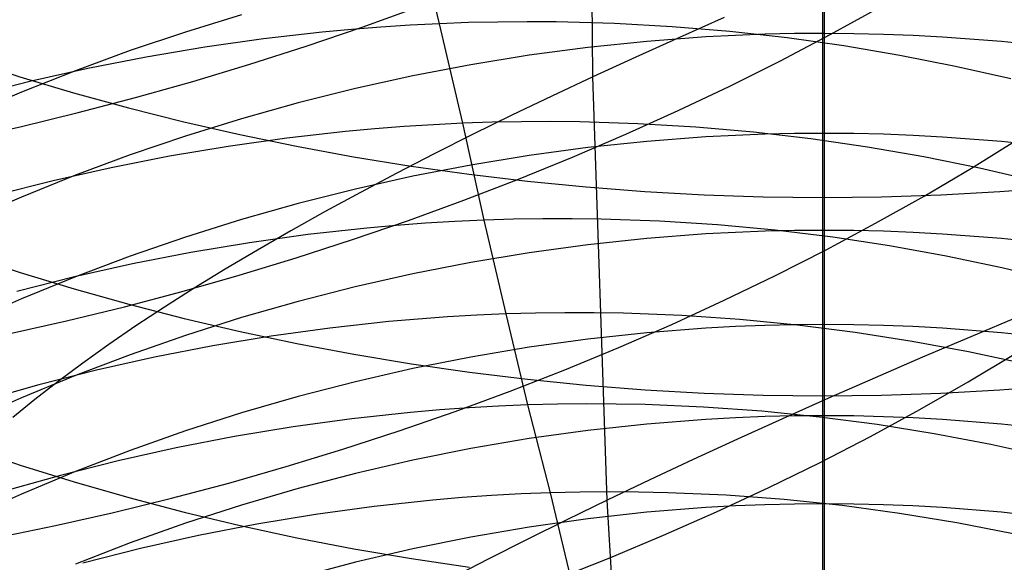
# Model space of a CAD drawing. Extents: x -383 to 1849, y -1185 to -529.
# Tile 509 of 656: x 447.39 to 455.49, y -1081.11 to -1076.65. Entities that reach past the tile are written whole.
import ezdxf

# ---------------------------------------------------------------- set-up
doc = ezdxf.new("R2010")
doc.units = 0
doc.layers.add('PREDEFINITO', color=7, linetype='CONTINUOUS')

msp = doc.modelspace()

# ---------------------------------------------------------------- linework, layer by layer
at = {"layer": 'PREDEFINITO'}
for p, q in [((452.1038, -1077.1206, 433.1268), (452.0761, -1073.6734, 433.1351)), ((450.842, -1076.6835, 532.9272), (450.6408, -1075.8425, 531.75)), ((454.0078, -1075.919, 618.5799), (454.0078, -1076.7635, 617.3993)), ((453.9931, -1076.4567, 659.614), (453.993, -1078.1112, 658.4146)), ((450.2064, -1076.7117, 492.0559), (450.6617, -1076.5477, 492.1445)), ((454.0565, -1076.7729, 494.2968), (454.4563, -1076.5522, 494.4784)), ((449.2156, -1076.6108, 619.0389), (448.7547, -1076.7518, 619.1324)), ((453.1845, -1076.6336, 434.0448), (452.8172, -1076.7963, 433.7453)), ((449.7465, -1076.8681, 491.9798), (450.2064, -1076.7117, 492.0559)), ((450.3597, -1076.7116, 532.9883), (450.1184, -1076.7308, 533.0149)), ((450.6009, -1076.6958, 532.959), (450.3597, -1076.7116, 532.9883)), ((450.842, -1076.6835, 532.9272), (450.6009, -1076.6958, 532.959)), ((451.0829, -1076.6747, 532.8926), (450.842, -1076.6835, 532.9272)), ((451.0347, -1077.5019, 534.12), (450.842, -1076.6835, 532.9272)), ((451.3235, -1076.6694, 532.8555), (451.0829, -1076.6747, 532.8926)), ((451.5638, -1076.6674, 532.8158), (451.3235, -1076.6694, 532.8555)), ((451.8036, -1076.6689, 532.7735), (451.5638, -1076.6674, 532.8158)), ((452.2819, -1076.6821, 532.6813), (451.8036, -1076.6689, 532.7735)), ((452.758, -1076.7086, 532.5793), (452.2819, -1076.6821, 532.6813)), ((453.2314, -1076.7483, 532.4675), (452.758, -1076.7086, 532.5793)), ((448.7547, -1076.7518, 619.1324), (448.2989, -1076.9049, 619.234)), ((449.3943, -1076.8086, 533.0791), (448.9122, -1076.877, 533.109)), ((449.877, -1076.7533, 533.0389), (449.3943, -1076.8086, 533.0791)), ((450.1184, -1076.7308, 533.0149), (449.877, -1076.7533, 533.0389)), ((452.8172, -1076.7963, 433.7453), (452.4569, -1076.9587, 433.4392)), ((453.0342, -1076.7923, 617.4176), (452.5486, -1076.8284, 617.4406)), ((453.2774, -1076.7797, 617.4096), (453.0342, -1076.7923, 617.4176)), ((453.7016, -1076.8009, 532.3463), (453.2314, -1076.7483, 532.4675)), ((453.5208, -1076.7706, 617.4038), (453.2774, -1076.7797, 617.4096)), ((453.7643, -1076.7652, 617.4004), (453.5208, -1076.7706, 617.4038)), ((453.6481, -1076.9874, 494.1265), (454.0565, -1076.7729, 494.2968)), ((454.1682, -1076.8663, 532.2159), (453.7016, -1076.8009, 532.3463)), ((454.0078, -1076.7635, 617.3993), (453.7643, -1076.7652, 617.4004)), ((454.2513, -1076.7655, 617.4006), (454.0078, -1076.7635, 617.3993)), ((454.0078, -1076.7635, 617.3993), (454.0078, -1077.5848, 616.2017)), ((454.4948, -1076.7712, 617.4042), (454.2513, -1076.7655, 617.4006)), ((454.7381, -1076.7805, 617.4101), (454.4948, -1076.7712, 617.4042)), ((454.9813, -1076.7934, 617.4183), (454.7381, -1076.7805, 617.4101)), ((455.4668, -1076.8301, 617.4416), (454.9813, -1076.7934, 617.4183)), ((448.9122, -1076.877, 533.109), (448.4312, -1076.9585, 533.1287)), ((449.2824, -1077.0168, 491.9164), (449.7465, -1076.8681, 491.9798)), ((452.0644, -1076.8787, 617.4725), (451.5821, -1076.9429, 617.5133)), ((452.5486, -1076.8284, 617.4406), (452.0644, -1076.8787, 617.4725)), ((454.6307, -1076.9443, 532.0765), (454.1682, -1076.8663, 532.2159)), ((455.9509, -1076.8808, 617.4738), (455.4668, -1076.8301, 617.4416)), ((448.2989, -1076.9049, 619.234), (447.8489, -1077.0699, 619.3434)), ((448.4312, -1076.9585, 533.1287), (447.9518, -1077.0528, 533.1383)), ((451.5821, -1076.9429, 617.5133), (451.1022, -1077.0207, 617.5627)), ((452.4569, -1076.9587, 433.4392), (452.1038, -1077.1206, 433.1268)), ((455.0887, -1077.0347, 531.9283), (454.6307, -1076.9443, 532.0765)), ((446.9536, -1076.9797, 656.9834), (447.3906, -1077.12, 657.1608)), ((448.8147, -1077.1576, 491.8656), (449.2824, -1077.0168, 491.9164)), ((451.1022, -1077.0207, 617.5627), (450.6251, -1077.112, 617.6207)), ((453.2315, -1077.1956, 493.9675), (453.6481, -1076.9874, 494.1265)), ((455.5417, -1077.1372, 531.7716), (455.0887, -1077.0347, 531.9283)), ((447.3906, -1077.12, 657.1608), (447.8342, -1077.2518, 657.3275)), ((447.8489, -1077.0699, 619.3434), (447.405, -1077.2466, 619.4606)), ((447.9518, -1077.0528, 533.1383), (447.4743, -1077.1595, 533.138)), ((450.6251, -1077.112, 617.6207), (450.1513, -1077.2165, 617.6871)), ((452.1038, -1077.1206, 433.1268), (451.7679, -1077.2778, 432.8157)), ((452.2225, -1080.6004, 433.0971), (452.1038, -1077.1206, 433.1268)), ((447.4743, -1077.1595, 533.138), (446.9994, -1077.2786, 533.1277)), ((448.3438, -1077.2902, 491.8278), (448.8147, -1077.1576, 491.8656)), ((452.8072, -1077.3973, 493.8201), (453.2315, -1077.1956, 493.9675)), ((447.405, -1077.2466, 619.4606), (446.9678, -1077.4347, 619.5855)), ((447.8342, -1077.2518, 657.3275), (448.2841, -1077.3748, 657.4832)), ((447.8703, -1077.4144, 491.8029), (448.3438, -1077.2902, 491.8278)), ((450.1513, -1077.2165, 617.6871), (449.6813, -1077.3341, 617.7618)), ((451.7679, -1077.2778, 432.8157), (451.4385, -1077.4356, 432.4947)), ((448.2841, -1077.3748, 657.4832), (448.7396, -1077.489, 657.6276)), ((449.6813, -1077.3341, 617.7618), (449.2156, -1077.4643, 617.8445)), ((447.3946, -1077.5301, 491.7912), (447.8703, -1077.4144, 491.8029)), ((451.4385, -1077.4356, 432.4947), (451.116, -1077.5938, 432.164)), ((452.3758, -1077.5922, 493.6843), (452.8072, -1077.3973, 493.8201)), ((446.9172, -1077.6371, 491.7928), (447.3946, -1077.5301, 491.7912)), ((448.7396, -1077.489, 657.6276), (449.2004, -1077.5942, 657.7606)), ((449.2156, -1077.4643, 617.8445), (448.7547, -1077.6071, 617.9352)), ((450.5521, -1077.5288, 534.1795), (450.3107, -1077.5475, 534.2054)), ((450.7935, -1077.5136, 534.151), (450.5521, -1077.5288, 534.1795)), ((451.0347, -1077.5019, 534.12), (450.7935, -1077.5136, 534.151)), ((451.2758, -1077.4938, 534.0865), (451.0347, -1077.5019, 534.12)), ((451.2106, -1078.2981, 535.3304), (451.0347, -1077.5019, 534.12)), ((451.5165, -1077.4891, 534.0503), (451.2758, -1077.4938, 534.0865)), ((451.757, -1077.488, 534.0117), (451.5165, -1077.4891, 534.0503)), ((451.997, -1077.4903, 533.9705), (451.757, -1077.488, 534.0117)), ((452.4758, -1077.5052, 533.8808), (451.997, -1077.4903, 533.9705)), ((452.9524, -1077.5336, 533.7814), (452.4758, -1077.5052, 533.8808)), ((453.4263, -1077.5754, 533.6726), (452.9524, -1077.5336, 533.7814)), ((448.7547, -1077.6071, 617.9352), (448.2989, -1077.7622, 618.0337)), ((449.2004, -1077.5942, 657.7606), (449.666, -1077.6902, 657.882)), ((450.0692, -1077.5696, 534.2287), (449.5864, -1077.6241, 534.2678)), ((450.3107, -1077.5475, 534.2054), (450.0692, -1077.5696, 534.2287)), ((451.116, -1077.5938, 432.164), (450.8007, -1077.7523, 431.8237)), ((451.9377, -1077.7802, 493.5603), (452.3758, -1077.5922, 493.6843)), ((453.0342, -1077.614, 616.2194), (452.5486, -1077.6505, 616.2416)), ((453.2774, -1077.6012, 616.2116), (453.0342, -1077.614, 616.2194)), ((453.5208, -1077.592, 616.2061), (453.2774, -1077.6012, 616.2116)), ((453.8971, -1077.6303, 533.5546), (453.4263, -1077.5754, 533.6726)), ((453.7643, -1077.5865, 616.2028), (453.5208, -1077.592, 616.2061)), ((454.0078, -1077.5848, 616.2017), (453.7643, -1077.5865, 616.2028)), ((454.2513, -1077.5868, 616.2029), (454.0078, -1077.5848, 616.2017)), ((454.0078, -1077.5848, 616.2017), (454.0078, -1078.3823, 614.9873)), ((454.4948, -1077.5926, 616.2064), (454.2513, -1077.5868, 616.2029)), ((454.7382, -1077.602, 616.2122), (454.4948, -1077.5926, 616.2064)), ((454.9813, -1077.6151, 616.2201), (454.7382, -1077.602, 616.2122)), ((455.4669, -1077.6522, 616.2427), (454.9813, -1077.6151, 616.2201)), ((449.1042, -1077.692, 534.2968), (448.6231, -1077.7731, 534.3159)), ((449.5864, -1077.6241, 534.2678), (449.1042, -1077.692, 534.2968)), ((449.666, -1077.6902, 657.882), (450.1359, -1077.7767, 657.9915)), ((452.5486, -1077.6505, 616.2416), (452.0644, -1077.7014, 616.2726)), ((454.3643, -1077.6982, 533.4276), (453.8971, -1077.6303, 533.5546)), ((454.8275, -1077.7789, 533.2918), (454.3643, -1077.6982, 533.4276)), ((455.2186, -1077.8703, 495.884), (455.5983, -1077.6343, 496.0852)), ((455.951, -1077.7036, 616.2739), (455.4669, -1077.6522, 616.2427)), ((448.2989, -1077.7622, 618.0337), (447.8489, -1077.9293, 618.1399)), ((448.6231, -1077.7731, 534.3159), (448.1436, -1077.8671, 534.3251)), ((450.1359, -1077.7767, 657.9915), (450.6097, -1077.8538, 658.089)), ((450.8007, -1077.7523, 431.8237), (450.493, -1077.911, 431.4742)), ((451.5821, -1077.7663, 616.312), (451.1021, -1077.8451, 616.3599)), ((451.4934, -1077.9611, 493.4482), (451.9377, -1077.7802, 493.5603)), ((452.0644, -1077.7014, 616.2726), (451.5821, -1077.7663, 616.312)), ((455.2862, -1077.8721, 533.1475), (454.8275, -1077.7789, 533.2918)), ((450.6097, -1077.8538, 658.089), (451.0867, -1077.9211, 658.1741)), ((451.1021, -1077.8451, 616.3599), (450.625, -1077.9376, 616.4161)), ((447.8489, -1077.9293, 618.1399), (447.405, -1078.1083, 618.2536)), ((448.1436, -1077.8671, 534.3251), (447.6662, -1077.9739, 534.3246)), ((450.625, -1077.9376, 616.4161), (450.1513, -1078.0434, 616.4804)), ((450.493, -1077.911, 431.4742), (450.1933, -1078.0697, 431.1155)), ((451.0867, -1077.9211, 658.1741), (451.5667, -1077.9785, 658.2467)), ((454.8293, -1078.1004, 495.6937), (455.2186, -1077.8703, 495.884)), ((455.7399, -1077.9776, 532.9949), (455.2862, -1077.8721, 533.1475)), ((447.6662, -1077.9739, 534.3246), (447.1914, -1078.0931, 534.3144)), ((451.0435, -1078.1346, 493.3481), (451.4934, -1077.9611, 493.4482)), ((451.5667, -1077.9785, 658.2467), (452.049, -1078.0258, 658.3066)), ((450.1513, -1078.0434, 616.4804), (449.6813, -1078.1623, 616.5528)), ((450.1933, -1078.0697, 431.1155), (449.902, -1078.2282, 430.748)), ((452.049, -1078.0258, 658.3066), (452.5333, -1078.063, 658.3536)), ((452.5333, -1078.063, 658.3536), (453.019, -1078.0897, 658.3874)), ((453.019, -1078.0897, 658.3874), (453.2623, -1078.0991, 658.3993)), ((453.2623, -1078.0991, 658.3993), (453.5058, -1078.1058, 658.4078)), ((454.4308, -1078.3243, 495.5144), (454.8293, -1078.1004, 495.6937)), ((454.4802, -1078.1057, 658.4077), (454.7237, -1078.099, 658.3991)), ((454.7237, -1078.099, 658.3991), (454.967, -1078.0895, 658.3872)), ((454.967, -1078.0895, 658.3872), (455.4528, -1078.0627, 658.3533)), ((455.4528, -1078.0627, 658.3533), (455.9373, -1078.0255, 658.3062)), ((447.405, -1078.1083, 618.2536), (446.9678, -1078.2989, 618.3747)), ((449.6813, -1078.1623, 616.5528), (449.2156, -1078.2942, 616.6329)), ((450.5884, -1078.3006, 493.2602), (451.0435, -1078.1346, 493.3481)), ((453.5058, -1078.1058, 658.4078), (453.7493, -1078.1099, 658.4129)), ((453.7493, -1078.1099, 658.4129), (453.993, -1078.1112, 658.4146)), ((453.993, -1078.1112, 658.4146), (454.2366, -1078.1098, 658.4129)), ((453.993, -1078.1112, 658.4146), (453.9931, -1079.7426, 657.1833)), ((454.2366, -1078.1098, 658.4129), (454.4802, -1078.1057, 658.4077)), ((449.902, -1078.2282, 430.748), (449.6193, -1078.3864, 430.3718)), ((449.2156, -1078.2942, 616.6329), (448.7546, -1078.4387, 616.7208)), ((450.1285, -1078.4587, 493.1847), (450.5884, -1078.3006, 493.2602)), ((450.486, -1078.3416, 535.4136), (450.2444, -1078.3632, 535.4363)), ((450.7276, -1078.3236, 535.3883), (450.486, -1078.3416, 535.4136)), ((450.9692, -1078.3091, 535.3606), (450.7276, -1078.3236, 535.3883)), ((451.2106, -1078.2981, 535.3304), (450.9692, -1078.3091, 535.3606)), ((451.4519, -1078.2907, 535.2977), (451.2106, -1078.2981, 535.3304)), ((451.3921, -1079.0697, 536.5551), (451.2106, -1078.2981, 535.3304)), ((451.6929, -1078.2869, 535.2624), (451.4519, -1078.2907, 535.2977)), ((451.9336, -1078.2867, 535.2247), (451.6929, -1078.2869, 535.2624)), ((452.1739, -1078.2899, 535.1846), (451.9336, -1078.2867, 535.2247)), ((452.6534, -1078.3069, 535.0971), (452.1739, -1078.2899, 535.1846)), ((453.1307, -1078.3376, 535.0002), (452.6534, -1078.3069, 535.0971)), ((453.6055, -1078.3819, 534.894), (453.1307, -1078.3376, 535.0002)), ((454.0236, -1078.542, 495.3461), (454.4308, -1078.3243, 495.5144)), ((449.7615, -1078.4166, 535.4743), (449.2793, -1078.4838, 535.5026)), ((449.6193, -1078.3864, 430.3718), (449.3455, -1078.5443, 429.9873)), ((450.2444, -1078.3632, 535.4363), (449.7615, -1078.4166, 535.4743)), ((453.0341, -1078.4118, 615.0045), (452.5484, -1078.4488, 615.026)), ((453.2773, -1078.3988, 614.9969), (453.0341, -1078.4118, 615.0045)), ((453.5207, -1078.3896, 614.9916), (453.2773, -1078.3988, 614.9969)), ((453.7642, -1078.384, 614.9884), (453.5207, -1078.3896, 614.9916)), ((454.0773, -1078.4395, 534.7789), (453.6055, -1078.3819, 534.894)), ((454.0078, -1078.3823, 614.9873), (453.7642, -1078.384, 614.9884)), ((454.0078, -1078.3823, 614.9873), (454.0076, -1079.156, 613.7573)), ((454.2513, -1078.3843, 614.9885), (454.0078, -1078.3823, 614.9873)), ((454.4948, -1078.3901, 614.9919), (454.2513, -1078.3843, 614.9885)), ((454.7382, -1078.3996, 614.9974), (454.4948, -1078.3901, 614.9919)), ((454.9814, -1078.4128, 615.0052), (454.7382, -1078.3996, 614.9974)), ((455.467, -1078.4503, 615.027), (454.9814, -1078.4128, 615.0052)), ((448.7546, -1078.4387, 616.7208), (448.2989, -1078.5957, 616.8162)), ((449.2793, -1078.4838, 535.5026), (448.7983, -1078.5643, 535.5211)), ((449.6645, -1078.609, 493.1216), (450.1285, -1078.4587, 493.1847)), ((452.0641, -1078.5003, 615.0558), (451.5817, -1078.566, 615.094)), ((452.5484, -1078.4488, 615.026), (452.0641, -1078.5003, 615.0558)), ((454.5455, -1078.5102, 534.655), (454.0773, -1078.4395, 534.7789)), ((455.9512, -1078.5022, 615.0572), (455.467, -1078.4503, 615.027)), ((446.9583, -1078.5855, 655.7782), (447.395, -1078.729, 655.9525)), ((448.7983, -1078.5643, 535.5211), (448.3189, -1078.658, 535.5301)), ((449.3455, -1078.5443, 429.9873), (449.0811, -1078.7015, 429.5948)), ((451.5817, -1078.566, 615.094), (451.1017, -1078.6457, 615.1403)), ((453.6082, -1078.7531, 495.1891), (454.0236, -1078.542, 495.3461)), ((455.0099, -1078.5939, 534.5226), (454.5455, -1078.5102, 534.655)), ((448.3189, -1078.658, 535.5301), (447.8418, -1078.7647, 535.5295)), ((448.2989, -1078.5957, 616.8162), (447.8488, -1078.7649, 616.9191)), ((449.1968, -1078.751, 493.071), (449.6645, -1078.609, 493.1216)), ((451.1017, -1078.6457, 615.1403), (450.6246, -1078.7392, 615.1947)), ((455.4698, -1078.6903, 534.3818), (455.0099, -1078.5939, 534.5226)), ((447.395, -1078.729, 655.9525), (447.8384, -1078.8638, 656.1161)), ((448.7258, -1078.8847, 493.0332), (449.1968, -1078.751, 493.071)), ((449.0811, -1078.7015, 429.5948), (448.8263, -1078.858, 429.1945)), ((450.6246, -1078.7392, 615.1947), (450.1507, -1078.8462, 615.2568)), ((455.9248, -1078.7991, 534.2329), (455.4698, -1078.6903, 534.3818)), ((447.8418, -1078.7647, 535.5295), (447.3673, -1078.884, 535.5195)), ((447.8488, -1078.7649, 616.9191), (447.405, -1078.9461, 617.0292)), ((453.1851, -1078.9575, 495.0435), (453.6082, -1078.7531, 495.1891)), ((447.8384, -1078.8638, 656.1161), (448.2879, -1078.9896, 656.2689)), ((448.2522, -1079.0098, 493.0082), (448.7258, -1078.8847, 493.0332)), ((448.8263, -1078.858, 429.1945), (448.5814, -1079.0137, 428.7869)), ((450.1507, -1078.8462, 615.2568), (449.6807, -1078.9665, 615.3268)), ((447.405, -1078.9461, 617.0292), (446.9677, -1079.139, 617.1465)), ((448.2879, -1078.9896, 656.2689), (448.7432, -1079.1064, 656.4108)), ((449.6807, -1078.9665, 615.3268), (449.2149, -1079.0999, 615.4043)), ((452.7548, -1079.1549, 494.9093), (453.1851, -1078.9575, 495.0435)), ((447.7763, -1079.1261, 492.9962), (448.2522, -1079.0098, 493.0082)), ((448.5814, -1079.0137, 428.7869), (448.3466, -1079.1683, 428.3722)), ((451.3921, -1079.0697, 536.5551), (451.1506, -1079.08, 536.5844)), ((451.6335, -1079.0629, 536.5233), (451.3921, -1079.0697, 536.5551)), ((451.5712, -1079.8173, 537.7947), (451.3921, -1079.0697, 536.5551)), ((451.8747, -1079.0598, 536.4891), (451.6335, -1079.0629, 536.5233)), ((452.1156, -1079.0603, 536.4525), (451.8747, -1079.0598, 536.4891)), ((452.3561, -1079.0643, 536.4135), (452.1156, -1079.0603, 536.4525)), ((452.836, -1079.083, 536.3285), (452.3561, -1079.0643, 536.4135)), ((447.2987, -1079.2333, 492.9972), (447.7763, -1079.1261, 492.9962)), ((448.7432, -1079.1064, 656.4108), (449.2037, -1079.2139, 656.5414)), ((449.2149, -1079.0999, 615.4043), (448.7539, -1079.2461, 615.4892)), ((450.4255, -1079.1327, 536.6579), (449.9424, -1079.1854, 536.6947)), ((450.6672, -1079.1116, 536.6358), (450.4255, -1079.1327, 536.6579)), ((450.9089, -1079.094, 536.6113), (450.6672, -1079.1116, 536.6358)), ((451.1506, -1079.08, 536.5844), (450.9089, -1079.094, 536.6113)), ((452.3177, -1079.3452, 494.7868), (452.7548, -1079.1549, 494.9093)), ((453.3138, -1079.1156, 536.2343), (452.836, -1079.083, 536.3285)), ((453.7891, -1079.1619, 536.1312), (453.3138, -1079.1156, 536.2343)), ((454.0076, -1079.156, 613.7573), (453.7641, -1079.1579, 613.7583)), ((454.2511, -1079.1579, 613.7584), (454.0076, -1079.156, 613.7573)), ((454.0076, -1079.156, 613.7573), (454.0078, -1079.9063, 612.5129)), ((455.6167, -1079.0882, 435.6544), (455.2139, -1079.2569, 435.3994)), ((448.3466, -1079.1683, 428.3722), (448.1222, -1079.3218, 427.9508)), ((449.2037, -1079.2139, 656.5414), (449.669, -1079.312, 656.6605)), ((449.9424, -1079.1854, 536.6947), (449.46, -1079.252, 536.7221)), ((452.5486, -1079.2239, 613.795), (452.0644, -1079.2761, 613.8239)), ((453.0342, -1079.1863, 613.7741), (452.5486, -1079.2239, 613.795)), ((453.2773, -1079.1731, 613.7668), (453.0342, -1079.1863, 613.7741)), ((453.5206, -1079.1636, 613.7615), (453.2773, -1079.1731, 613.7668)), ((453.7641, -1079.1579, 613.7583), (453.5206, -1079.1636, 613.7615)), ((454.2614, -1079.2217, 536.0193), (453.7891, -1079.1619, 536.1312)), ((454.4945, -1079.1637, 613.7616), (454.2511, -1079.1579, 613.7584)), ((454.7303, -1079.2948, 535.8989), (454.2614, -1079.2217, 536.0193)), ((454.7378, -1079.1732, 613.7668), (454.4945, -1079.1637, 613.7616)), ((454.9809, -1079.1864, 613.7742), (454.7378, -1079.1732, 613.7668)), ((455.4663, -1079.2241, 613.7951), (454.9809, -1079.1864, 613.7742)), ((455.9503, -1079.2763, 613.8241), (455.4663, -1079.2241, 613.7951)), ((448.7539, -1079.2461, 615.4892), (448.2981, -1079.4049, 615.5815)), ((449.46, -1079.252, 536.7221), (448.9789, -1079.3322, 536.74)), ((449.669, -1079.312, 656.6605), (450.1386, -1079.4006, 656.768)), ((452.0644, -1079.2761, 613.8239), (451.5821, -1079.3426, 613.8609)), ((455.1952, -1079.381, 535.7702), (454.7303, -1079.2948, 535.8989)), ((455.2139, -1079.2569, 435.3994), (454.817, -1079.4257, 435.1368)), ((448.1222, -1079.3218, 427.9508), (447.9084, -1079.474, 427.523)), ((448.9789, -1079.3322, 536.74), (448.4996, -1079.4257, 536.7486)), ((450.1386, -1079.4006, 656.768), (450.612, -1079.4793, 656.8636)), ((451.5821, -1079.3426, 613.8609), (451.1022, -1079.4234, 613.9057)), ((451.8744, -1079.5281, 494.676), (452.3177, -1079.3452, 494.7868)), ((455.193, -1079.6275, 496.9373), (455.5813, -1079.3938, 497.1251)), ((455.6558, -1079.4801, 535.6333), (455.1952, -1079.381, 535.7702)), ((447.9084, -1079.474, 427.523), (447.7055, -1079.6247, 427.0894)), ((448.2981, -1079.4049, 615.5815), (447.848, -1079.576, 615.681)), ((448.4996, -1079.4257, 536.7486), (448.0225, -1079.5324, 536.7479)), ((450.612, -1079.4793, 656.8636), (451.0888, -1079.5481, 656.9472)), ((451.1022, -1079.4234, 613.9057), (450.6251, -1079.518, 613.9582)), ((454.817, -1079.4257, 435.1368), (454.4264, -1079.5944, 434.8665)), ((448.0225, -1079.5324, 536.7479), (447.548, -1079.6519, 536.738)), ((450.6251, -1079.518, 613.9582), (450.1513, -1079.6263, 614.0183)), ((451.0888, -1079.5481, 656.9472), (451.5684, -1079.6068, 657.0185)), ((451.4254, -1079.7035, 494.5771), (451.8744, -1079.5281, 494.676)), ((447.848, -1079.576, 615.681), (447.4041, -1079.7593, 615.7875)), ((447.7055, -1079.6247, 427.0894), (447.5136, -1079.7738, 426.6502)), ((450.1513, -1079.6263, 614.0183), (449.6813, -1079.748, 614.0859)), ((451.5684, -1079.6068, 657.0185), (452.0504, -1079.6552, 657.0773)), ((454.4264, -1079.5944, 434.8665), (454.0421, -1079.763, 434.5889)), ((454.7954, -1079.8549, 496.7603), (455.193, -1079.6275, 496.9373)), ((447.548, -1079.6519, 536.738), (447.0768, -1079.784, 536.7191)), ((450.9711, -1079.871, 494.4902), (451.4254, -1079.7035, 494.5771)), ((452.0504, -1079.6552, 657.0773), (452.5344, -1079.6932, 657.1234)), ((452.5344, -1079.6932, 657.1234), (453.0198, -1079.7205, 657.1565)), ((453.0198, -1079.7205, 657.1565), (453.2629, -1079.7301, 657.1682)), ((454.7233, -1079.7301, 657.1682), (454.9665, -1079.7205, 657.1565)), ((454.9665, -1079.7205, 657.1565), (455.452, -1079.6932, 657.1233)), ((455.452, -1079.6932, 657.1233), (455.9362, -1079.6552, 657.0772)), ((447.4041, -1079.7593, 615.7875), (446.9669, -1079.9545, 615.901)), ((447.5136, -1079.7738, 426.6502), (447.3329, -1079.9212, 426.2059)), ((449.6813, -1079.748, 614.0859), (449.2156, -1079.883, 614.1608)), ((453.2629, -1079.7301, 657.1682), (453.5062, -1079.737, 657.1766)), ((453.5062, -1079.737, 657.1766), (453.7496, -1079.7412, 657.1817)), ((454.0421, -1079.763, 434.5889), (453.6644, -1079.9313, 434.304)), ((453.7496, -1079.7412, 657.1817), (453.9931, -1079.7426, 657.1833)), ((453.9931, -1079.7426, 657.1833), (454.2366, -1079.7412, 657.1817)), ((453.9931, -1079.7426, 657.1833), (453.9931, -1081.3496, 655.9186)), ((454.2366, -1079.7412, 657.1817), (454.48, -1079.737, 657.1766)), ((454.48, -1079.737, 657.1766), (454.7233, -1079.7301, 657.1682)), ((449.2156, -1079.883, 614.1608), (448.7546, -1080.0309, 614.2429)), ((450.6042, -1079.8786, 537.8941), (450.1209, -1079.9307, 537.9297)), ((450.512, -1080.0306, 494.4154), (450.9711, -1079.871, 494.4902)), ((450.846, -1079.8578, 537.8728), (450.6042, -1079.8786, 537.8941)), ((451.0878, -1079.8407, 537.8491), (450.846, -1079.8578, 537.8728)), ((451.3295, -1079.8272, 537.8231), (451.0878, -1079.8407, 537.8491)), ((451.5712, -1079.8173, 537.7947), (451.3295, -1079.8272, 537.8231)), ((451.8127, -1079.8112, 537.7639), (451.5712, -1079.8173, 537.7947)), ((451.7558, -1080.5396, 539.0477), (451.5712, -1079.8173, 537.7947)), ((452.054, -1079.8087, 537.7308), (451.8127, -1079.8112, 537.7639)), ((452.2951, -1079.8098, 537.6954), (452.054, -1079.8087, 537.7308)), ((452.5358, -1079.8145, 537.6576), (452.2951, -1079.8098, 537.6954)), ((453.0159, -1079.8347, 537.5753), (452.5358, -1079.8145, 537.6576)), ((453.4941, -1079.869, 537.484), (453.0159, -1079.8347, 537.5753)), ((453.9698, -1079.9172, 537.384), (453.4941, -1079.869, 537.484)), ((454.3891, -1080.0757, 496.5943), (454.7954, -1079.8549, 496.7603)), ((450.1209, -1079.9307, 537.9297), (449.6385, -1079.9969, 537.956)), ((453.0342, -1079.9365, 612.5289), (452.5486, -1079.9744, 612.5489)), ((453.2774, -1079.9233, 612.5219), (453.0342, -1079.9365, 612.5289)), ((453.5208, -1079.9138, 612.5169), (453.2774, -1079.9233, 612.5219)), ((453.6644, -1079.9313, 434.304), (453.2934, -1080.0993, 434.0122)), ((453.7642, -1079.9081, 612.5138), (453.5208, -1079.9138, 612.5169)), ((454.0078, -1079.9063, 612.5129), (453.7642, -1079.9081, 612.5138)), ((454.4426, -1079.9791, 537.2756), (453.9698, -1079.9172, 537.384)), ((454.0078, -1079.9063, 612.5129), (454.0076, -1080.6304, 611.2537)), ((454.2513, -1079.9084, 612.514), (454.0078, -1079.9063, 612.5129)), ((454.4947, -1079.9143, 612.5171), (454.2513, -1079.9084, 612.514)), ((454.7381, -1079.924, 612.5223), (454.4947, -1079.9143, 612.5171)), ((454.9812, -1079.9376, 612.5294), (454.7381, -1079.924, 612.5223)), ((455.4668, -1079.9759, 612.5497), (454.9812, -1079.9376, 612.5294)), ((448.7546, -1080.0309, 614.2429), (448.2989, -1080.1915, 614.3321)), ((449.6385, -1079.9969, 537.956), (449.1574, -1080.0768, 537.9732)), ((450.0487, -1080.182, 494.3529), (450.512, -1080.0306, 494.4154)), ((452.0644, -1080.027, 612.5768), (451.5821, -1080.0942, 612.6124)), ((452.5486, -1079.9744, 612.5489), (452.0644, -1080.027, 612.5768)), ((454.9119, -1080.0544, 537.1588), (454.4426, -1079.9791, 537.2756)), ((455.9509, -1080.029, 612.5779), (455.4668, -1079.9759, 612.5497)), ((449.1574, -1080.0768, 537.9732), (448.678, -1080.1703, 537.9813)), ((451.5821, -1080.0942, 612.6124), (451.1022, -1080.1757, 612.6556)), ((453.2934, -1080.0993, 434.0122), (452.9294, -1080.2669, 433.7137)), ((453.9745, -1080.2898, 496.4393), (454.3891, -1080.0757, 496.5943)), ((455.3774, -1080.143, 537.034), (454.9119, -1080.0544, 537.1588)), ((446.9581, -1080.1647, 654.5367), (447.3949, -1080.3116, 654.708)), ((448.2989, -1080.1915, 614.3321), (447.8488, -1080.3646, 614.4282)), ((448.678, -1080.1703, 537.9813), (448.2009, -1080.277, 537.9804)), ((449.5816, -1080.3249, 494.3029), (450.0487, -1080.182, 494.3529)), ((451.1022, -1080.1757, 612.6556), (450.6251, -1080.2713, 612.7062)), ((455.8386, -1080.2446, 536.9012), (455.3774, -1080.143, 537.034)), ((448.2009, -1080.277, 537.9804), (447.7266, -1080.3968, 537.9706)), ((450.6251, -1080.2713, 612.7062), (450.1513, -1080.3807, 612.7642)), ((452.9294, -1080.2669, 433.7137), (452.5724, -1080.434, 433.4085)), ((453.5522, -1080.4969, 496.2956), (453.9745, -1080.2898, 496.4393)), ((447.3949, -1080.3116, 654.708), (447.8382, -1080.4496, 654.869)), ((447.8488, -1080.3646, 614.4282), (447.4049, -1080.5499, 614.531)), ((449.1111, -1080.4593, 494.2654), (449.5816, -1080.3249, 494.3029)), ((447.7266, -1080.3968, 537.9706), (447.2554, -1080.5293, 537.952)), ((447.8382, -1080.4496, 654.869), (448.2878, -1080.5785, 655.0193)), ((450.1513, -1080.3807, 612.7642), (449.6814, -1080.5037, 612.8294)), ((452.5724, -1080.434, 433.4085), (452.2225, -1080.6004, 433.0971)), ((448.6379, -1080.5848, 494.2405), (449.1111, -1080.4593, 494.2654)), ((449.6814, -1080.5037, 612.8294), (449.2157, -1080.6401, 612.9016)), ((451.9974, -1080.5338, 539.0181), (451.7558, -1080.5396, 539.0477)), ((452.2388, -1080.5318, 538.9861), (451.9974, -1080.5338, 539.0181)), ((452.4799, -1080.5334, 538.9519), (452.2388, -1080.5318, 538.9861)), ((452.7206, -1080.5387, 538.9154), (452.4799, -1080.5334, 538.9519)), ((453.1225, -1080.6969, 496.1632), (453.5522, -1080.4969, 496.2956)), ((447.4049, -1080.5499, 614.531), (446.9676, -1080.7473, 614.6406)), ((448.1624, -1080.7013, 494.2285), (448.6379, -1080.5848, 494.2405)), ((448.2878, -1080.5785, 655.0193), (448.7431, -1080.6981, 655.1588)), ((450.7885, -1080.5995, 539.1435), (450.305, -1080.6512, 539.1778)), ((451.0303, -1080.579, 539.123), (450.7885, -1080.5995, 539.1435)), ((451.2722, -1080.5622, 539.1002), (451.0303, -1080.579, 539.123)), ((451.5141, -1080.549, 539.0751), (451.2722, -1080.5622, 539.1002)), ((451.7558, -1080.5396, 539.0477), (451.5141, -1080.549, 539.0751)), ((451.9222, -1081.2382, 540.3166), (451.7558, -1080.5396, 539.0477)), ((452.2225, -1080.6004, 433.0971), (451.8897, -1080.7619, 432.7869)), ((452.4288, -1084.065, 433.0332), (452.2225, -1080.6004, 433.0971)), ((453.2009, -1080.5601, 538.8359), (452.7206, -1080.5387, 538.9154)), ((453.6792, -1080.5958, 538.7478), (453.2009, -1080.5601, 538.8359)), ((454.1549, -1080.6455, 538.6513), (453.6792, -1080.5958, 538.7478)), ((449.2157, -1080.6401, 612.9016), (448.7547, -1080.7896, 612.9808)), ((450.305, -1080.6512, 539.1778), (449.8224, -1080.717, 539.2031)), ((453.0342, -1080.6614, 611.2694), (452.5486, -1080.6997, 611.2887)), ((453.2773, -1080.6479, 611.2625), (453.0342, -1080.6614, 611.2694)), ((453.5206, -1080.6382, 611.2577), (453.2773, -1080.6479, 611.2625)), ((453.7641, -1080.6324, 611.2547), (453.5206, -1080.6382, 611.2577)), ((454.0076, -1080.6304, 611.2537), (453.7641, -1080.6324, 611.2547)), ((454.0076, -1080.6304, 611.2537), (454.0075, -1081.3298, 609.9817)), ((454.2511, -1080.6324, 611.2547), (454.0076, -1080.6304, 611.2537)), ((454.6278, -1080.709, 538.5465), (454.1549, -1080.6455, 538.6513)), ((454.4945, -1080.6382, 611.2577), (454.2511, -1080.6324, 611.2547)), ((454.7378, -1080.6479, 611.2626), (454.4945, -1080.6382, 611.2577)), ((454.9809, -1080.6615, 611.2694), (454.7378, -1080.6479, 611.2626)), ((455.4663, -1080.6999, 611.2888), (454.9809, -1080.6615, 611.2694)), ((447.685, -1080.8085, 494.2293), (448.1624, -1080.7013, 494.2285)), ((448.7431, -1080.6981, 655.1588), (449.2036, -1080.8082, 655.2872)), ((449.8224, -1080.717, 539.2031), (449.3411, -1080.7968, 539.2195)), ((451.8897, -1080.7619, 432.7869), (451.5634, -1080.9237, 432.4669)), ((452.0644, -1080.753, 611.3156), (451.5822, -1080.821, 611.3499)), ((452.5486, -1080.6997, 611.2887), (452.0644, -1080.753, 611.3156)), ((452.6861, -1080.8894, 496.0423), (453.1225, -1080.6969, 496.1632)), ((455.0972, -1080.7861, 538.4337), (454.6278, -1080.709, 538.5465)), ((455.9503, -1080.7532, 611.3157), (455.4663, -1080.6999, 611.2888)), ((447.2063, -1080.9063, 494.2433), (447.685, -1080.8085, 494.2293)), ((448.7547, -1080.7896, 612.9808), (448.2989, -1080.952, 613.0668)), ((449.3411, -1080.7968, 539.2195), (448.8615, -1080.8903, 539.2271)), ((449.2036, -1080.8082, 655.2872), (449.6689, -1080.9087, 655.4044)), ((451.5822, -1080.821, 611.3499), (451.1022, -1080.9034, 611.3915)), ((455.5627, -1080.8767, 538.313), (455.0972, -1080.7861, 538.4337)), ((448.8615, -1080.8903, 539.2271), (448.3841, -1080.9972, 539.2261)), ((449.6689, -1080.9087, 655.4044), (450.1385, -1080.9993, 655.5101)), ((451.1022, -1080.9034, 611.3915), (450.6251, -1081.0001, 611.4403)), ((451.5634, -1080.9237, 432.4669), (451.2439, -1081.0858, 432.1372)), ((452.2433, -1081.0744, 495.933), (452.6861, -1080.8894, 496.0423)), ((448.2989, -1080.952, 613.0668), (447.8489, -1081.1269, 613.1595)), ((448.3841, -1080.9972, 539.2261), (447.9096, -1081.1173, 539.2164)), ((450.1385, -1080.9993, 655.5101), (450.6119, -1081.08, 655.6041)), ((450.6251, -1081.0001, 611.4403), (450.1514, -1081.1107, 611.4961)), ((450.6119, -1081.08, 655.6041), (451.0887, -1081.1504, 655.6863)), ((451.2439, -1081.0858, 432.1372), (450.9316, -1081.2479, 431.7979)), ((451.7948, -1081.2515, 495.8354), (452.2433, -1081.0744, 495.933)), ((450.1514, -1081.1107, 611.4961), (449.6814, -1081.235, 611.5588))]:
    msp.add_line(p, q, dxfattribs=at)

doc.saveas('drawing.dxf')
